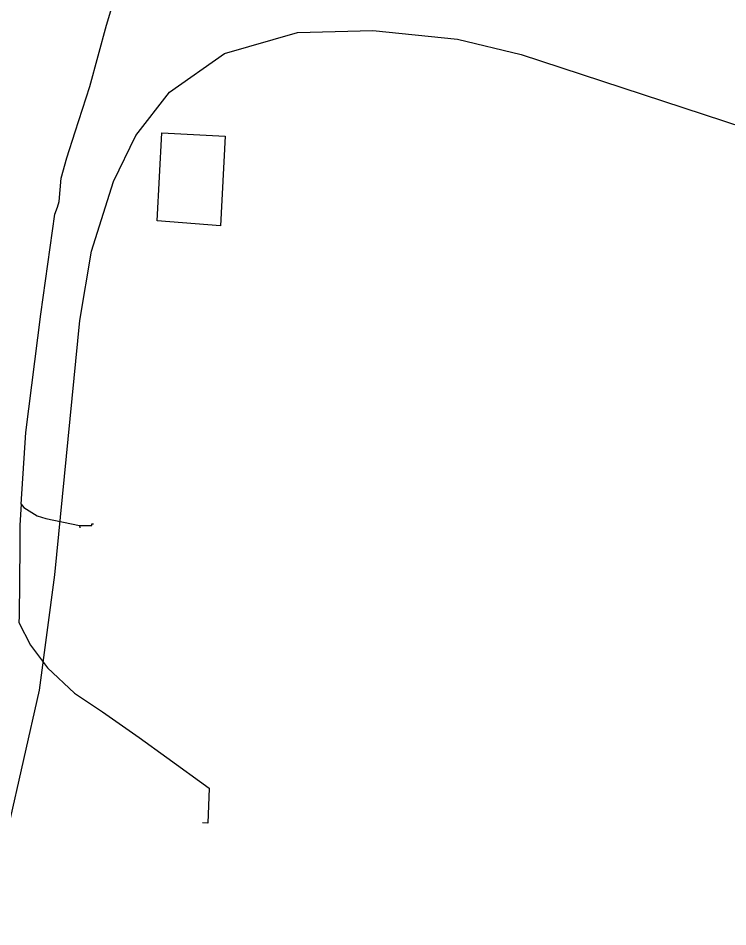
# Model space of a CAD drawing. Extents: x -662620 to -656370, y -1067090 to -1062990.
# Drawn here: x -657838 to -657732.7, y -1065525.1 to -1065390.2 of the extents above; entities that cross this region are included whole.
import ezdxf

# ---------------------------------------------------------------- set-up
doc = ezdxf.new("R2010")
doc.units = 0
for name, color, linetype in [('SDELOVACÍ_VEDENÍ_-_PODZEMNÍ', 7, 'Continuous'), ('VODNÍ_NÁDRŽ_-_STÁVAJÍCÍ', 7, 'Continuous'), ('VRSTEVNICE_ZDŮRAZNĚNÁ', 7, 'Continuous')]:
    doc.layers.add(name, color=color, linetype=linetype)

msp = doc.modelspace()

# ---------------------------------------------------------------- linework, layer by layer
at = {"layer": 'SDELOVACÍ_VEDENÍ_-_PODZEMNÍ'}
for points in [[(-657837.57, -1065462.33), (-657836.87, -1065451.7), (-657834.67, -1065434.17), (-657832.57, -1065419.3), (-657832.17, -1065418.28), (-657831.93, -1065417.43), (-657831.63, -1065413.99), (-657830.78, -1065410.93), (-657829.54, -1065407.1), (-657827.38, -1065400.35), (-657824.89, -1065391.25), (-657821.08, -1065378.56), (-657818.53, -1065370.18), (-657816.98, -1065363.61), (-657816.02, -1065359.55), (-657814.77, -1065354.37), (-657813.37, -1065349.3)], [(-657837.57, -1065462.33), (-657836.87, -1065451.7), (-657834.67, -1065434.17), (-657832.57, -1065419.3), (-657832.17, -1065418.28), (-657831.93, -1065417.43), (-657831.63, -1065413.99), (-657830.78, -1065410.93), (-657829.54, -1065407.1), (-657827.38, -1065400.35), (-657824.89, -1065391.25), (-657821.08, -1065378.56), (-657818.53, -1065370.18), (-657816.98, -1065363.61), (-657816.02, -1065359.55), (-657814.77, -1065354.37), (-657813.37, -1065349.3)], [(-657837.57, -1065462.33), (-657836.87, -1065451.7), (-657834.67, -1065434.17), (-657832.57, -1065419.3), (-657832.17, -1065418.28), (-657831.93, -1065417.43), (-657831.63, -1065413.99), (-657830.78, -1065410.93), (-657829.54, -1065407.1), (-657827.38, -1065400.35), (-657824.89, -1065391.25), (-657821.08, -1065378.56), (-657818.53, -1065370.18), (-657816.98, -1065363.61), (-657816.02, -1065359.55), (-657814.77, -1065354.37), (-657813.37, -1065349.3)], [(-657837.57, -1065462.33), (-657836.87, -1065451.7), (-657834.67, -1065434.17), (-657832.57, -1065419.3), (-657832.17, -1065418.28), (-657831.93, -1065417.43), (-657831.63, -1065413.99), (-657830.78, -1065410.93), (-657829.54, -1065407.1), (-657827.38, -1065400.35), (-657824.89, -1065391.25), (-657821.08, -1065378.56), (-657818.53, -1065370.18), (-657816.98, -1065363.61), (-657816.02, -1065359.55), (-657814.77, -1065354.37), (-657813.37, -1065349.3)], [(-657836.87, -1065451.7), (-657834.67, -1065434.17), (-657832.57, -1065419.3)], [(-657836.87, -1065451.7), (-657834.67, -1065434.17), (-657832.57, -1065419.3)], [(-657837.57, -1065462.33), (-657837.78, -1065465.48), (-657837.78, -1065468.58), (-657837.88, -1065478.97), (-657837.94, -1065479.9), (-657836.18, -1065483.26), (-657833.66, -1065486.63), (-657829.66, -1065490.37), (-657825.52, -1065493.18), (-657820.08, -1065496.96), (-657815.97, -1065499.94), (-657809.68, -1065504.5), (-657809.87, -1065509.67), (-657810.67, -1065509.64)], [(-657837.57, -1065462.33), (-657837.78, -1065465.48), (-657837.78, -1065468.58), (-657837.88, -1065478.97), (-657837.94, -1065479.9), (-657836.18, -1065483.26), (-657833.66, -1065486.63), (-657829.66, -1065490.37), (-657825.52, -1065493.18), (-657820.08, -1065496.96), (-657815.97, -1065499.94), (-657809.68, -1065504.5), (-657809.87, -1065509.67), (-657810.67, -1065509.64)], [(-657837.57, -1065462.33), (-657837.78, -1065465.48), (-657837.78, -1065468.58), (-657837.88, -1065478.97), (-657837.94, -1065479.9), (-657836.18, -1065483.26), (-657833.66, -1065486.63), (-657829.66, -1065490.37), (-657825.52, -1065493.18), (-657820.08, -1065496.96), (-657815.97, -1065499.94), (-657809.68, -1065504.5), (-657809.87, -1065509.67), (-657810.67, -1065509.64)], [(-657837.57, -1065462.33), (-657837.78, -1065465.48), (-657837.78, -1065468.58), (-657837.88, -1065478.97), (-657837.94, -1065479.9), (-657836.18, -1065483.26), (-657833.66, -1065486.63), (-657829.66, -1065490.37), (-657825.52, -1065493.18), (-657820.08, -1065496.96), (-657815.97, -1065499.94), (-657809.68, -1065504.5), (-657809.87, -1065509.67), (-657810.67, -1065509.64)], [(-657837.57, -1065462.33), (-657837.19, -1065462.86), (-657835.18, -1065464.1), (-657833.92, -1065464.48), (-657828.9, -1065465.5)], [(-657837.57, -1065462.33), (-657837.19, -1065462.86), (-657835.18, -1065464.1), (-657833.92, -1065464.48), (-657828.9, -1065465.5)], [(-657837.57, -1065462.33), (-657837.19, -1065462.86), (-657835.18, -1065464.1), (-657833.92, -1065464.48), (-657828.9, -1065465.5)], [(-657837.57, -1065462.33), (-657837.19, -1065462.86), (-657835.18, -1065464.1), (-657833.92, -1065464.48), (-657828.9, -1065465.5)], [(-657828.9, -1065465.5), (-657827.08, -1065465.5), (-657827.08, -1065465.26), (-657826.84, -1065465.26)], [(-657828.9, -1065465.5), (-657827.08, -1065465.5), (-657827.08, -1065465.26), (-657826.84, -1065465.26)], [(-657828.9, -1065465.5), (-657828.89, -1065465.84)], [(-657828.9, -1065465.5), (-657828.89, -1065465.84)], [(-657828.9, -1065465.5), (-657828.89, -1065465.84)], [(-657828.9, -1065465.5), (-657828.89, -1065465.84)]]:
    msp.add_lwpolyline(points, dxfattribs=at)
at = {"layer": 'VODNÍ_NÁDRŽ_-_STÁVAJÍCÍ'}
for p, q in [((-657817.39, -1065420.3), (-657816.69, -1065407.23)), ((-657816.69, -1065407.23), (-657807.29, -1065407.73)), ((-657807.29, -1065407.73), (-657808, -1065421.05)), ((-657808, -1065421.05), (-657817.39, -1065420.3))]:
    msp.add_line(p, q, dxfattribs=at)
msp.add_lwpolyline([(-657807.29, -1065407.73), (-657808, -1065421.05), (-657817.39, -1065420.3), (-657816.69, -1065407.23)], close=True, dxfattribs=at)
at = {"layer": 'VRSTEVNICE_ZDŮRAZNĚNÁ'}
msp.add_lwpolyline([(-657863.8, -1065605.6), (-657850.88, -1065600.02), (-657849.59, -1065586.45), (-657849.43, -1065572.29), (-657847.15, -1065548.28), (-657841.86, -1065520.84), (-657834.85, -1065489.96), (-657832.57, -1065472.81), (-657828.85, -1065435.08), (-657827.13, -1065424.78), (-657823.85, -1065414.49), (-657820.56, -1065407.63), (-657815.56, -1065401.2), (-657807.41, -1065395.48), (-657796.55, -1065392.34), (-657785.4, -1065392.05), (-657772.82, -1065393.34), (-657763.39, -1065395.63), (-657706.21, -1065414.35)], dxfattribs=at)

doc.saveas('drawing.dxf')
